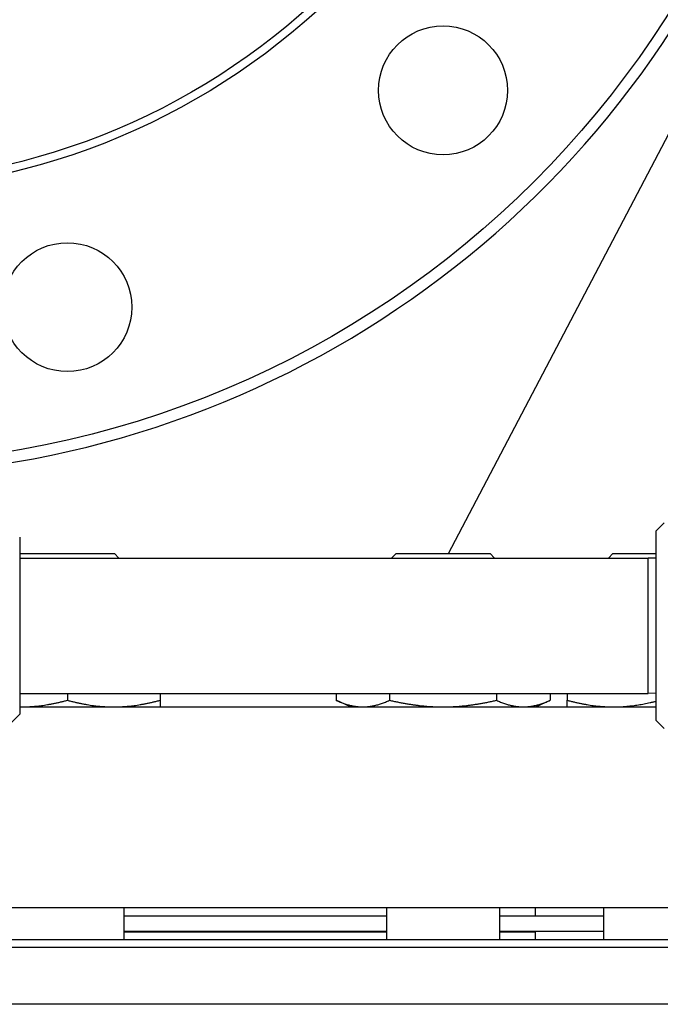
# Model space of a CAD drawing. Header units: inches. Extents: x 36 to 1719, y -84 to 1122.
# Tile 336 of 550: x 903.73 to 908.7, y 416.11 to 423.75. Entities that reach past the tile are written whole.
import ezdxf

# ---------------------------------------------------------------- set-up
doc = ezdxf.new("R2010")
doc.units = ezdxf.units.IN
doc.header["$LTSCALE"] = 48
doc.header["$MEASUREMENT"] = 0
doc.layers.add('Visible (ANSI)', color=7, linetype='Continuous', lineweight=30)

msp = doc.modelspace()

# ---------------------------------------------------------------- linework, layer by layer
at = {"layer": 'Visible (ANSI)'}
for p, q in [((907.05687, 419.60693), (909.02636, 423.36426)), ((908.66768, 419.78193), (908.73018, 419.84443)), ((903.73018, 419.73443), (903.73018, 418.35943)), ((908.66768, 418.31193), (908.66768, 419.78193)), ((903.73542, 419.60693), (903.73018, 419.60169)), ((903.73018, 419.57193), (908.60518, 419.57193)), ((903.73542, 419.60693), (904.46459, 419.60693)), ((904.46459, 419.60693), (904.49959, 419.57193)), ((906.64929, 419.60693), (906.61429, 419.57193)), ((906.64929, 419.60693), (907.37846, 419.60693)), ((907.37846, 419.60693), (907.41346, 419.57193)), ((908.33162, 419.60693), (908.29662, 419.57193)), ((908.33162, 419.60693), (908.66768, 419.60693)), ((908.66768, 419.57029), (908.60518, 419.57193)), ((908.60518, 418.52193), (908.60518, 419.57193)), ((903.73018, 418.52193), (908.60518, 418.52193)), ((904.10001, 418.52193), (904.10001, 418.46879)), ((904.81901, 418.52193), (904.81901, 418.46879)), ((906.18365, 418.52193), (906.18365, 418.46879)), ((906.59876, 418.52193), (906.59876, 418.46879)), ((907.42899, 418.52193), (907.42899, 418.46879)), ((907.84411, 418.52193), (907.84411, 418.46879)), ((907.9772, 418.52193), (907.9772, 418.46879)), ((908.66768, 418.52356), (908.60518, 418.52193)), ((903.73018, 418.41693), (908.66768, 418.41693)), ((906.29488, 418.41693), (906.18365, 418.46879)), ((907.73288, 418.41693), (907.84411, 418.46879)), ((903.73018, 418.35943), (903.66768, 418.29693)), ((908.66768, 418.31193), (908.73018, 418.24943)), ((909.79268, 416.85693), (895.04268, 416.85693)), ((904.53751, 416.85693), (904.53751, 416.61193)), ((906.57638, 416.85693), (906.57638, 416.61193)), ((907.45138, 416.85693), (907.45138, 416.61193)), ((907.72768, 416.85693), (907.72768, 416.79693)), ((908.2587, 416.85693), (908.2587, 416.61193)), ((904.53751, 416.79693), (906.57638, 416.79693)), ((907.45138, 416.79693), (908.2587, 416.79693)), ((904.53751, 416.67693), (906.57638, 416.67693)), ((904.53751, 416.67193), (906.57638, 416.67193)), ((907.45138, 416.67693), (908.2587, 416.67693)), ((907.45138, 416.67193), (907.72768, 416.67193)), ((907.60768, 416.67693), (907.60768, 416.67193)), ((907.72768, 416.67193), (907.72768, 416.61193)), ((894.98018, 416.61193), (909.85518, 416.61193)), ((909.91768, 416.54943), (894.91768, 416.54943)), ((1025.91768, 416.10943), (748.91768, 416.10943))]:
    msp.add_line(p, q, dxfattribs=at)
for centre, radius in [((902.41768, 427.79693), 7.5), ((902.41768, 427.79693), 5.378), ((902.41768, 427.79693), 5.315), ((907.01388, 423.20073), 0.5), ((904.10001, 421.51841), 0.5)]:
    msp.add_circle(centre, radius, dxfattribs=at)
msp.add_arc((902.41768, 427.79693), 7.588, 134.247392, 45.752608, dxfattribs=at)
for points, weights in [([(903.73018, 418.41697), (903.73534, 418.41693), (903.74051, 418.41693)], [1.00219746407, 1.00113252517, 1]), ([(903.74051, 418.41693), (903.90735, 418.41693), (904.10001, 418.46879)], [1, 1.0379548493, 1]), ([(904.10001, 418.46879), (904.29266, 418.41693), (904.45951, 418.41693)], [1, 1.0379548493, 1]), ([(904.45951, 418.41693), (904.62635, 418.41693), (904.81901, 418.46879)], [1, 1.0379548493, 1]), ([(904.81901, 418.46879), (904.81901, 418.41693), (904.81901, 418.41693)], [1, 1.0379548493, 1]), ([(906.18365, 418.46879), (906.29488, 418.41693), (906.3912, 418.41693)], [1, 1.0379548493, 1]), ([(906.3912, 418.41693), (906.48753, 418.41693), (906.59876, 418.46879)], [1, 1.0379548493, 1]), ([(906.59876, 418.46879), (906.82122, 418.41693), (907.01388, 418.41693)], [1, 1.0379548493, 1]), ([(907.01388, 418.41693), (907.20653, 418.41693), (907.42899, 418.46879)], [1, 1.0379548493, 1]), ([(907.42899, 418.46879), (907.54022, 418.41693), (907.63655, 418.41693)], [1, 1.0379548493, 1]), ([(907.63655, 418.41693), (907.73288, 418.41693), (907.84411, 418.46879)], [1, 1.0379548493, 1]), ([(907.9772, 418.46879), (908.16986, 418.41693), (908.3367, 418.41693)], [1, 1.0379548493, 1]), ([(907.9772, 418.41693), (907.9772, 418.41693), (907.9772, 418.46879)], [1, 1.0379548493, 1]), ([(908.3367, 418.41693), (908.49191, 418.41693), (908.66768, 418.46135)], [1, 1.03521467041, 1.00508469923])]:
    msp.add_rational_spline(points, weights, degree=2, dxfattribs=at)

doc.saveas('drawing.dxf')
